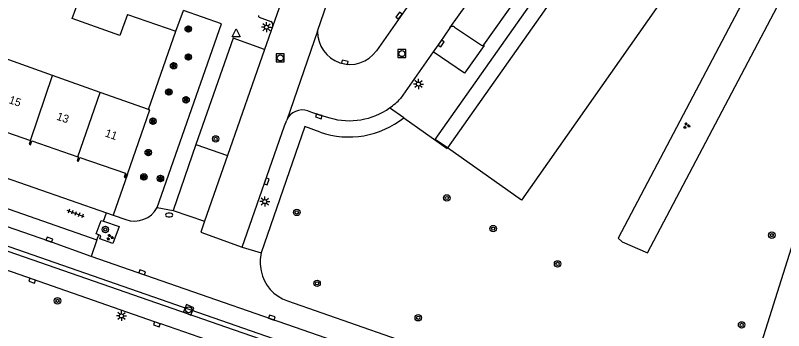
# Model space of a CAD drawing. Extents: x 132999 to 136000, y 398499 to 400501.
# Drawn here: x 133798 to 133893.7, y 399332.3 to 399371.6 of the extents above; entities that cross this region are included whole.
import ezdxf

# ---------------------------------------------------------------- set-up
doc = ezdxf.new("R2010")
doc.units = 0
for name, color, linetype in [('gg-afsc-muur', 7, 'Continuous'), ('gg-anno-huisnummerreeks BGT', 7, 'Continuous'), ('gg-bbg-bijgebouw', 7, 'Continuous'), ('gg-bbg-gedigitaliseerde bebouwing', 7, 'Continuous'), ('gg-bbg-gedigitaliseerde bijgebouw', 7, 'Continuous'), ('gg-bbg-hoofdgebouw', 7, 'Continuous'), ('gg-bbg-luifel en loopbrug', 7, 'Continuous'), ('gg-bbg-onder overbouw', 7, 'Continuous'), ('gg-bbg-pand overbouw', 7, 'Continuous'), ('gg-bbg-tussenscheiding', 7, 'Continuous'), ('gg-knt-verharding', 7, 'Continuous'), ('gg-knt-verharding nz', 7, 'Continuous'), ('gt-grn-groengrens', 7, 'Continuous'), ('gt-grn-weggrens', 7, 'Continuous'), ('gt-symb-boom', 7, 'Continuous'), ('gt-symb-brandkraan', 7, 'Continuous'), ('gt-symb-groenvak', 7, 'Continuous'), ('gt-symb-kolk', 7, 'Continuous'), ('gt-symb-lichtmast', 7, 'Continuous'), ('gt-symb-rioolschacht', 7, 'Continuous'), ('gt-symb-solitaire heester', 7, 'Continuous'), ('gt-symb-tegel verharding', 7, 'Continuous'), ('gt-symb-waterafsluiter', 7, 'Continuous')]:
    doc.layers.add(name, color=color, linetype=linetype)

# ---------------------------------------------------------------- blocks, each defined once
blk = doc.blocks.new('gt0-BOOM')
at = {"layer": 'gt-symb-boom'}
for radius in [0.4, 0.2]:
    blk.add_circle((0, 0), radius, dxfattribs=at)
blk = doc.blocks.new('gt0-GRVAK')
at = {"layer": 'gt-symb-groenvak'}
for p, q in [((-0.11, 0.189), (-0.228, 0.24)), ((-0.182, 0.153), (0.088, 0.153)), ((-0.091, 0.211), (-0.156, 0.322)), ((-0.047, 0.214), (-0.047, 0.393)), ((-0.004, 0.211), (0.061, 0.322)), ((0.015, 0.189), (0.133, 0.24)), ((0.262, -0.052), (0.197, 0.059)), ((0.305, -0.049), (0.305, 0.13)), ((0.349, -0.052), (0.414, 0.059)), ((-0.245, -0.228), (-0.363, -0.177)), ((-0.318, -0.264), (-0.047, -0.264)), ((-0.226, -0.206), (-0.291, -0.095)), ((-0.183, -0.203), (-0.183, -0.024)), ((-0.139, -0.206), (-0.074, -0.095)), ((-0.12, -0.228), (-0.002, -0.177)), ((0.243, -0.074), (0.125, -0.023)), ((0.17, -0.11), (0.441, -0.11)), ((0.368, -0.074), (0.486, -0.023))]:
    blk.add_line(p, q, dxfattribs=at)
blk = doc.blocks.new('gt0-KOLK')
at = {"layer": 'gt-symb-kolk'}
blk.add_lwpolyline([(0, 0), (0.375, 0), (0.375, 0.4), (-0.375, 0.4), (-0.375, 0), (0, 0)], dxfattribs=at)
blk = doc.blocks.new('gt0-LMAST')
at = {"layer": 'gt-symb-lichtmast'}
for p, q in [((-0.182, 0.173), (-0.447, 0.438)), ((-0.005, 0.246), (-0.005, 0.621)), ((0.172, 0.173), (0.437, 0.438)), ((-0.255, -0.004), (-0.63, -0.004)), ((-0.182, -0.181), (-0.447, -0.446)), ((-0.005, -0.254), (-0.005, -0.629)), ((0.437, -0.446), (0.172, -0.181)), ((0.245, -0.004), (0.62, -0.004))]:
    blk.add_line(p, q, dxfattribs=at)
blk.add_circle((-0.005, -0.004), 0.25, dxfattribs=at)
blk = doc.blocks.new('gt0-RS')
at = {"layer": 'gt-symb-rioolschacht'}
blk.add_lwpolyline([(-0.5, -0.5), (0.5, -0.5), (0.5, 0.5), (-0.5, 0.5)], close=True, dxfattribs=at)
blk.add_circle((0, 0), 0.375, dxfattribs=at)
blk = doc.blocks.new('gt0-SH')
at = {"layer": 'gt-symb-solitaire heester'}
blk.add_circle((0, 0), 0.4, dxfattribs=at)
for centre, start, end in [((-0.346, 0.2), 270, 30), ((-0.346, -0.2), 330, 90), ((0, 0.4), 210, 330), ((0.346, 0.2), 150, 270), ((0.346, -0.2), 90, 210), ((0, -0.4), 30, 150)]:
    blk.add_arc(centre, 0.4, start, end, dxfattribs=at)
blk = doc.blocks.new('gt0-WAFSL')
at = {"layer": 'gt-symb-waterafsluiter'}
for p, q in [((-0.5, -0.333), (0, 0.667)), ((0, 0.667), (0.5, -0.333)), ((0.5, -0.333), (-0.5, -0.333))]:
    blk.add_line(p, q, dxfattribs=at)
blk = doc.blocks.new('gt0-BR')
at = {"layer": 'gt-symb-brandkraan'}
for centre, radius, start, end in [((-0.244, 0), 0.206, 107.56694, 252.43307), ((0.599, -2.664), 3, 106.89205, 107.56694), ((0, -0.691), 0.938, 73.10799, 106.89205), ((-0.599, -2.664), 3, 72.43309, 73.10799), ((0.244, 0), 0.206, 287.56695, 72.43309), ((0.599, 2.664), 3, 252.43307, 253.10797), ((0, 0.691), 0.938, 253.10797, 286.89206), ((-0.599, 2.664), 3, 286.89206, 287.56695)]:
    blk.add_arc(centre, radius, start, end, dxfattribs=at)
blk = doc.blocks.new('gt0-TEG1')
at = {"layer": 'gt-symb-tegel verharding'}
for p, q in [((-1.125, 0), (1.125, 0)), ((-0.9, -0.25), (-0.9, 0.25)), ((-0.45, -0.25), (-0.45, 0.25)), ((0, -0.25), (0, 0.25)), ((0.45, -0.25), (0.45, 0.25)), ((0.9, -0.25), (0.9, 0.25))]:
    blk.add_line(p, q, dxfattribs=at)

msp = doc.modelspace()

# ---------------------------------------------------------------- linework, layer by layer
at = {"layer": 'gg-afsc-muur'}
msp.add_line((133814.542, 399359.866), (133817.981, 399369.601), dxfattribs=at)
at = {"layer": 'gg-bbg-bijgebouw'}
msp.add_line((133817.981, 399369.601), (133818.902, 399372.209), dxfattribs=at)
at = {"layer": 'gg-bbg-gedigitaliseerde bebouwing'}
for p, q in [((133802.618, 399364.1), (133796.69, 399366.205)), ((133808.555, 399361.991), (133802.618, 399364.1)), ((133814.542, 399359.866), (133808.555, 399361.991))]:
    msp.add_line(p, q, dxfattribs=at)
at = {"layer": 'gg-bbg-gedigitaliseerde bijgebouw'}
msp.add_line((133811.926, 399371.69), (133817.981, 399369.601), dxfattribs=at)
at = {"layer": 'gg-bbg-hoofdgebouw'}
msp.add_line((133814.542, 399359.866), (133814.588, 399359.849), dxfattribs=at)
for points in [[(133904.56, 399410.61), (133861.04, 399348.58), (133851.79, 399355.07)], [(133811.96, 399351.82), (133814.73, 399359.8), (133814.588, 399359.849)], [(133793.713, 399357.602), (133793.819, 399357.565), (133793.983, 399358.038), (133799.842, 399356.011)], [(133799.842, 399356.011), (133799.679, 399355.539), (133799.868, 399355.473), (133800.031, 399355.946), (133805.775, 399353.959)], [(133805.775, 399353.959), (133805.821, 399353.943), (133805.657, 399353.471), (133805.846, 399353.405), (133806.01, 399353.878), (133811.707, 399351.908)], [(133811.707, 399351.908), (133811.52, 399351.43), (133811.71, 399351.36), (133811.84, 399351.85), (133811.96, 399351.82)]]:
    msp.add_lwpolyline(points, dxfattribs=at)
at = {"layer": 'gg-bbg-luifel en loopbrug'}
msp.add_lwpolyline([(133811.926, 399371.69), (133810.999, 399369.08), (133805.062, 399371.188), (133805.97, 399373.745)], dxfattribs=at)
at = {"layer": 'gg-bbg-onder overbouw'}
msp.add_lwpolyline([(133893.95, 399417.7), (133895.29, 399416.76), (133851.79, 399355.07)], dxfattribs=at)
at = {"layer": 'gg-bbg-pand overbouw'}
msp.add_lwpolyline([(133851.79, 399355.07), (133850.276, 399356.133), (133893.776, 399417.823)], dxfattribs=at)
at = {"layer": 'gg-bbg-tussenscheiding'}
for p, q in [((133799.842, 399356.011), (133802.618, 399364.1)), ((133805.775, 399353.959), (133808.555, 399361.991))]:
    msp.add_line(p, q, dxfattribs=at)
at = {"layer": 'gg-knt-verharding'}
for p, q in [((133865.026, 399380.268), (133856.294, 399367.903)), ((133849.964, 399377.217), (133842.947, 399367.151)), ((133828.35, 399371.353), (133829.791, 399370.81)), ((133830.043, 399370.293), (133829.018, 399367.352)), ((133829.018, 399367.352), (133824.403, 399354.121)), ((133850.019, 399367.028), (133845.953, 399361.24)), ((133774.08, 399359.22), (133809.321, 399346.98)), ((133820.472, 399355.492), (133817.613, 399347.297)), ((133824.403, 399354.121), (133821.551, 399345.943)), ((133809.321, 399346.98), (133810.177, 399346.683)), ((133810.177, 399346.683), (133811.725, 399346.145)), ((133817.613, 399347.297), (133821.551, 399345.943)), ((133808.135, 399343.616), (133807.429, 399341.543)), ((133831.869, 399336.008), (133881.646, 399318.691)), ((133823.742, 399330.48), (133816.082, 399333.143))]:
    msp.add_line(p, q, dxfattribs=at)
for points in [[(133888.198, 399322.226), (133896.65, 399348.928), (133897.622, 399351.929), (133911.815, 399392.741), (133926.956, 399436.366), (133942.779, 399481.825)], [(133835.629, 399369.616), (133838.92, 399379.305), (133839.769, 399381.706)], [(133815.655, 399347.64), (133823.643, 399370.535), (133818.902, 399372.209)], [(133852.093, 399370.032), (133850.842, 399368.199), (133850.019, 399367.028)], [(133852.688, 399370.131), (133856.023, 399367.863), (133856.18, 399367.826), (133856.294, 399367.903)], [(133829.018, 399367.352), (133825.093, 399368.74), (133820.472, 399355.492)], [(133856.294, 399367.903), (133856.374, 399367.846), (133853.913, 399364.377), (133850.019, 399367.028)], [(133733.288, 399365.009), (133825.443, 399332.956), (133878.359, 399314.491)], [(133733.089, 399364.435), (133825.237, 399332.389), (133878.22, 399314.038)], [(133834.418, 399359.678), (133835.826, 399359.211), (133837.157, 399358.803)], [(133826.208, 399342.704), (133831.482, 399357.812), (133831.773, 399358.538)], [(133846.348, 399358.825), (133851.751, 399355.015), (133851.79, 399355.07)], [(133835.937, 399357.028), (133834.044, 399357.732), (133828.602, 399342.016)], [(133771.036, 399354.21), (133771.77, 399356.319), (133808.135, 399343.616)], [(133751.112, 399355.797), (133752.133, 399355.392), (133773.769, 399347.869), (133786.496, 399343.492), (133816.082, 399333.143)], [(133807.429, 399341.543), (133802.142, 399343.445), (133788.314, 399348.229), (133775.225, 399352.798), (133771.036, 399354.21)], [(133808.353, 399344.235), (133808.024, 399344.356), (133808.645, 399346.048), (133808.954, 399345.94)], [(133808.954, 399345.94), (133810.889, 399345.265), (133810.135, 399343.154), (133808.491, 399343.759), (133808.629, 399344.134), (133808.353, 399344.235)], [(133821.551, 399345.943), (133821.074, 399344.574), (133826.208, 399342.704)], [(133879.095, 399316.64), (133867.045, 399320.809), (133857.151, 399324.27), (133843.488, 399329.001), (133807.429, 399341.543)]]:
    msp.add_lwpolyline(points, dxfattribs=at)
for centre, radius, start, end in [((133828.428, 399371.529), 0.193, 161.95863, 246.01139), ((133829.615, 399370.404), 0.442, 345.43656, 66.5352), ((133839.672, 399369.525), 4.044, 178.70679, 324.06197), ((133852.442, 399369.771), 0.436, 55.6447, 143.24871), ((133839.572, 399367.189), 8.724, 305.18543, 317.00642), ((133839.568, 399367.192), 8.729, 253.96554, 305.19374), ((133833.704, 399357.696), 2.107, 70.18708, 156.44519), ((133839.498, 399367.454), 11.017, 251.14203, 308.44416), ((133812.801, 399349.23), 3.267, 250.76993, 330.88442), ((133833.257, 399340.861), 4.796, 166.07087, 193.42388), ((133833.413, 399340.666), 4.907, 190.78354, 251.66636)]:
    msp.add_arc(centre, radius, start, end, dxfattribs=at)
at = {"layer": 'gg-knt-verharding nz'}
for p, q in [((133850.863, 399430.085), (133830.043, 399370.293)), ((133835.629, 399369.616), (133831.773, 399358.538))]:
    msp.add_line(p, q, dxfattribs=at)
msp.add_lwpolyline([(133852.093, 399370.032), (133860.349, 399381.578), (133861.275, 399382.917)], dxfattribs=at)
at = {"layer": 'gt-grn-groengrens'}
for p, q in [((133820.472, 399355.492), (133824.403, 399354.121)), ((133811.96, 399351.82), (133810.177, 399346.683))]:
    msp.add_line(p, q, dxfattribs=at)
msp.add_lwpolyline([(133873.077, 399343.843), (133873.581, 399343.39), (133876.726, 399342.023), (133902.171, 399390.333), (133898.522, 399392.154), (133873.077, 399343.843)], dxfattribs=at)
at = {"layer": 'gt-grn-weggrens'}
for p, q in [((133846.348, 399358.825), (133844.599, 399360.059)), ((133815.655, 399347.64), (133817.613, 399347.297)), ((133808.954, 399345.94), (133809.321, 399346.98)), ((133808.135, 399343.616), (133808.353, 399344.235)), ((133826.208, 399342.704), (133828.602, 399342.016))]:
    msp.add_line(p, q, dxfattribs=at)

# ---------------------------------------------------------------- block references
at = {"layer": 'gt-symb-boom'}
for p in [(133822.927, 399356.198), (133851.716, 399348.84), (133833.031, 399347.039), (133809.185, 399344.91), (133857.489, 399345.02), (133892.202, 399344.207), (133865.518, 399340.624), (133835.557, 399338.204), (133803.223, 399336.024), (133848.157, 399333.912), (133888.44, 399333.023)]:
    msp.add_blockref('gt0-BOOM', p, dxfattribs=at)
at = {"layer": 'gt-symb-brandkraan'}
msp.add_blockref('gt0-BR', (133817.133, 399346.715), dxfattribs=at)
at = {"layer": 'gt-symb-groenvak'}
for p in [(133881.578, 399357.845), (133809.74, 399343.946)]:
    msp.add_blockref('gt0-GRVAK', p, dxfattribs=at)
at = {"layer": 'gt-symb-kolk'}
for p, rotation in [((133845.93, 399371.447), 55.04301863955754), ((133850.842, 399368.199), -125.09581678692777), ((133838.968, 399365.542), -11.67710663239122), ((133835.826, 399359.211), 161.65947645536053), ((133829.1, 399350.973), -109.27709784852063), ((133802.142, 399343.445), -19.811811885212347), ((133813.704, 399339.367), -19.141373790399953), ((133800.119, 399338.724), 160.73158503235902), ((133829.845, 399333.755), -19.214311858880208), ((133815.674, 399333.285), 160.7315850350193)]:
    msp.add_blockref('gt0-KOLK', p, dxfattribs=dict(at, rotation=rotation))
at = {"layer": 'gt-symb-lichtmast'}
for p in [(133829.258, 399370.113), (133848.194, 399363.04), (133829.051, 399348.39), (133811.195, 399334.143)]:
    msp.add_blockref('gt0-LMAST', p, dxfattribs=at)
at = {"layer": 'gt-symb-rioolschacht'}
for p in [(133830.976, 399366.283), (133846.121, 399366.825)]:
    msp.add_blockref('gt0-RS', p, dxfattribs=at)
at = {"layer": 'gt-symb-rioolschacht', "rotation": 66.4854433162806}
msp.add_blockref('gt0-RS', (133819.562, 399334.908), dxfattribs=at)
at = {"layer": 'gt-symb-solitaire heester'}
for p in [(133819.514, 399369.894), (133819.517, 399366.401), (133817.688, 399365.311), (133817.096, 399362.041), (133819.237, 399361.07), (133815.115, 399358.403), (133814.533, 399354.495), (133813.984, 399351.457), (133816.043, 399351.259)]:
    msp.add_blockref('gt0-SH', p, dxfattribs=at)
at = {"layer": 'gt-symb-tegel verharding', "rotation": 160.00710602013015}
msp.add_blockref('gt0-TEG1', (133805.479, 399346.892), dxfattribs=at)
at = {"layer": 'gt-symb-waterafsluiter'}
msp.add_blockref('gt0-WAFSL', (133825.471, 399369.249), dxfattribs=at)

# ---------------------------------------------------------------- texts
at = {"layer": 'gg-anno-huisnummerreeks BGT'}
for s, p in [('15', (133797.08, 399360.669)), ('13', (133803.029, 399358.612)), ('11', (133809.062, 399356.525))]:
    msp.add_text(s, height=1, rotation=340.9, dxfattribs=at).set_placement(p)

doc.saveas('drawing.dxf')
